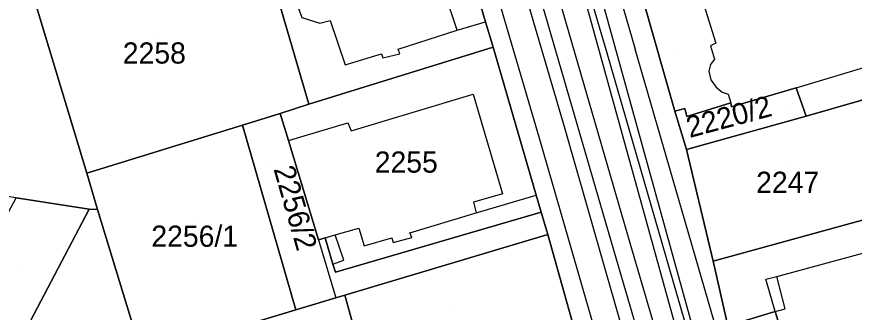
# Model space of a CAD drawing. Extents: x -263423 to -261326, y -1240067 to -1237864.
# Drawn here: x -262382.4 to -262303.4, y -1238866.1 to -1238838.2 of the extents above; entities that cross this region are included whole.
import ezdxf

# ---------------------------------------------------------------- set-up
doc = ezdxf.new("R2010")
doc.units = 0
for name, color, linetype in [('body_kn', 7, 'Continuous'), ('kladpar_druhypozemkov', 7, 'Continuous'), ('kladpar_hranice', 7, 'Continuous'), ('kladpar_parcelnecisla', 7, 'Continuous'), ('kladpar_plochy', 7, 'Continuous'), ('tarchy_linie', 7, 'Continuous'), ('zappar_hrandruhpozemk', 7, 'Continuous')]:
    doc.layers.add(name, color=color, linetype=linetype)

msp = doc.modelspace()

# ---------------------------------------------------------------- linework, layer by layer
at = {"layer": 'body_kn'}
for p, q in [((-262355.52, -1238838.26), (-262355.52, -1238838.26)), ((-262353.81, -1238838.78), (-262353.81, -1238838.78)), ((-262352.86, -1238838.53), (-262352.86, -1238838.53)), ((-262338.2, -1238838.65), (-262338.2, -1238838.65)), ((-262340.88, -1238839.45), (-262340.88, -1238839.45)), ((-262340.88, -1238839.45), (-262340.88, -1238839.45)), ((-262346.42, -1238841.25), (-262346.42, -1238841.25)), ((-262337.47, -1238841.06), (-262337.47, -1238841.06)), ((-262337.47, -1238841.06), (-262337.47, -1238841.06)), ((-262324.08, -1238841.23), (-262324.08, -1238841.23)), ((-262316.97, -1238840.91), (-262316.97, -1238840.91)), ((-262316.46, -1238840.66), (-262316.46, -1238840.66)), ((-262348.01, -1238841.68), (-262348.01, -1238841.68)), ((-262347.88, -1238842.06), (-262347.88, -1238842.06)), ((-262346.29, -1238841.69), (-262346.29, -1238841.69)), ((-262326.75, -1238841.59), (-262326.75, -1238841.59)), ((-262316.6, -1238842.18), (-262316.6, -1238842.18)), ((-262351.44, -1238842.73), (-262351.44, -1238842.73)), ((-262316.98, -1238842.68), (-262316.98, -1238842.68)), ((-262317.12, -1238843.32), (-262317.12, -1238843.32)), ((-262316.94, -1238844.14), (-262316.94, -1238844.14)), ((-262316.44, -1238844.84), (-262316.44, -1238844.84)), ((-262315.87, -1238845.29), (-262315.87, -1238845.29)), ((-262308.88, -1238844.9), (-262308.88, -1238844.9)), ((-262308.88, -1238844.9), (-262308.88, -1238844.9)), ((-262339.35, -1238845.49), (-262339.35, -1238845.49)), ((-262315.3, -1238845.49), (-262315.3, -1238845.49)), ((-262354.85, -1238846.44), (-262354.85, -1238846.44)), ((-262319.38, -1238846.85), (-262319.38, -1238846.85)), ((-262315.05, -1238846.31), (-262315.05, -1238846.31)), ((-262315.05, -1238846.31), (-262315.05, -1238846.31)), ((-262314.99, -1238846.69), (-262314.99, -1238846.69)), ((-262357.58, -1238847.31), (-262357.58, -1238847.31)), ((-262357.58, -1238847.31), (-262357.58, -1238847.31)), ((-262320.33, -1238847.09), (-262320.33, -1238847.09)), ((-262319.19, -1238847.61), (-262319.19, -1238847.61)), ((-262307.96, -1238847.57), (-262307.96, -1238847.57)), ((-262307.96, -1238847.57), (-262307.96, -1238847.57)), ((-262361.11, -1238848.4), (-262361.11, -1238848.4)), ((-262361.11, -1238848.4), (-262361.11, -1238848.4)), ((-262351.18, -1238848.18), (-262351.18, -1238848.18)), ((-262350.87, -1238848.95), (-262350.87, -1238848.95)), ((-262330.69, -1238848.79), (-262330.69, -1238848.79)), ((-262356.79, -1238849.85), (-262356.79, -1238849.85)), ((-262356.79, -1238849.85), (-262356.79, -1238849.85)), ((-262333.17, -1238849.53), (-262333.17, -1238849.53)), ((-262319.22, -1238850.72), (-262319.22, -1238850.72)), ((-262375.79, -1238852.94), (-262375.79, -1238852.94)), ((-262336.59, -1238854.89), (-262336.59, -1238854.89)), ((-262333.42, -1238855.04), (-262333.42, -1238855.04)), ((-262375.57, -1238856.36), (-262375.57, -1238856.36)), ((-262374.81, -1238856.37), (-262374.81, -1238856.37)), ((-262339.33, -1238855.7), (-262339.33, -1238855.7)), ((-262339.09, -1238856.71), (-262339.09, -1238856.71)), ((-262332.93, -1238856.63), (-262332.93, -1238856.63)), ((-262352.37, -1238858.76), (-262352.37, -1238858.76)), ((-262350.14, -1238858.15), (-262350.14, -1238858.15)), ((-262345.33, -1238858.57), (-262345.33, -1238858.57)), ((-262332.32, -1238858.73), (-262332.32, -1238858.73)), ((-262332.32, -1238858.73), (-262332.32, -1238858.73)), ((-262353.96, -1238859.26), (-262353.96, -1238859.26)), ((-262353.96, -1238859.26), (-262353.96, -1238859.26)), ((-262353.33, -1238859.07), (-262353.33, -1238859.07)), ((-262353.33, -1238859.07), (-262353.33, -1238859.07)), ((-262347.04, -1238859.06), (-262347.04, -1238859.06)), ((-262346.92, -1238859.5), (-262346.92, -1238859.5)), ((-262345.14, -1238859.01), (-262345.14, -1238859.01)), ((-262349.65, -1238859.8), (-262349.65, -1238859.8)), ((-262326.1, -1238860.21), (-262326.1, -1238860.21)), ((-262324.52, -1238859.75), (-262324.52, -1238859.75)), ((-262352.59, -1238861.55), (-262352.59, -1238861.55)), ((-262352.59, -1238861.55), (-262352.59, -1238861.55)), ((-262351.57, -1238861.18), (-262351.57, -1238861.18)), ((-262316.73, -1238861.26), (-262316.73, -1238861.26)), ((-262352.34, -1238862.31), (-262352.34, -1238862.31)), ((-262310.72, -1238862.7), (-262310.72, -1238862.7)), ((-262310.72, -1238862.7), (-262310.72, -1238862.7)), ((-262311.74, -1238862.95), (-262311.74, -1238862.95)), ((-262352.31, -1238864.72), (-262352.31, -1238864.72)), ((-262352.31, -1238864.72), (-262352.31, -1238864.72)), ((-262351.48, -1238864.48), (-262351.48, -1238864.48)), ((-262356.1, -1238865.86), (-262356.1, -1238865.86)), ((-262309.92, -1238865.75), (-262309.92, -1238865.75)), ((-262310.88, -1238866), (-262310.88, -1238866)), ((-262310.88, -1238866), (-262310.88, -1238866))]:
    msp.add_line(p, q, dxfattribs=at)
at = {"layer": 'kladpar_druhypozemkov'}
for p, q in [((-262369.25, -1238840.3), (-262369.25, -1238840.3)), ((-262319.94, -1238841.56), (-262319.94, -1238841.56)), ((-262309.37, -1238846.74), (-262309.37, -1238846.74)), ((-262345.35, -1238850.6), (-262345.35, -1238850.6)), ((-262358.46, -1238851.89), (-262358.46, -1238851.89)), ((-262309.53, -1238852.21), (-262309.53, -1238852.21)), ((-262365.25, -1238857.7), (-262365.25, -1238857.7)), ((-262381.98, -1238861.6), (-262381.98, -1238861.6)), ((-262343.6, -1238861.64), (-262343.6, -1238861.64)), ((-262341.45, -1238866), (-262341.45, -1238866))]:
    msp.add_line(p, q, dxfattribs=at)
at = {"layer": 'kladpar_hranice'}
for points in [[(-262381.01, -1238835.65), (-262375.79, -1238852.94), (-262374.81, -1238856.37), (-262375.57, -1238856.36), (-262382.48, -1238855.29), (-262383.33, -1238855.16), (-262392.43, -1238853.82), (-262393.44, -1238853.62), (-262400.62, -1238829.53), (-262398.45, -1238828.9), (-262397.06, -1238833.43), (-262397.16, -1238835.76), (-262394.5, -1238835.95), (-262385.71, -1238833.05), (-262388.35, -1238824.43), (-262391.12, -1238825.22), (-262391.45, -1238825.12), (-262391.76, -1238824.15), (-262385.35, -1238822.23), (-262381.01, -1238835.65)], [(-262342.43, -1238824.22), (-262341.76, -1238826.64), (-262338.2, -1238838.65), (-262337.47, -1238841.06), (-262354.85, -1238846.44), (-262358.83, -1238832.84), (-262361.76, -1238833.71), (-262362.68, -1238830.59), (-262362.8, -1238830.15), (-262342.43, -1238824.22)], [(-262323.33, -1238836.61), (-262320.33, -1238847.09), (-262319.22, -1238850.72), (-262316.73, -1238861.26), (-262315.34, -1238867.36), (-262310.41, -1238888.32), (-262312.9, -1238889.32), (-262318.44, -1238891.49), (-262320.8, -1238892.3), (-262322.71, -1238892.79), (-262327.11, -1238877.16), (-262327.42, -1238875.95), (-262328.52, -1238872.33), (-262332.32, -1238858.73), (-262332.93, -1238856.63), (-262333.42, -1238855.04), (-262337.47, -1238841.06), (-262338.2, -1238838.65), (-262341.76, -1238826.64)], [(-262306.36, -1238827.99), (-262300.76, -1238826.51), (-262295.36, -1238843.93), (-262307.96, -1238847.57), (-262308.88, -1238844.9), (-262314.99, -1238846.69), (-262315.05, -1238846.31), (-262319.19, -1238847.61), (-262319.38, -1238846.85), (-262320.33, -1238847.09), (-262323.33, -1238836.61), (-262323.76, -1238835.08), (-262324.37, -1238833.05), (-262321.19, -1238832.19), (-262306.36, -1238827.99)], [(-262362.8, -1238830.15), (-262362.68, -1238830.59), (-262361.76, -1238833.71), (-262358.83, -1238832.84), (-262354.85, -1238846.44), (-262357.58, -1238847.31), (-262361.11, -1238848.4), (-262375.79, -1238852.94), (-262381.01, -1238835.65), (-262375.59, -1238833.85), (-262374.19, -1238833.48), (-262362.8, -1238830.15)], [(-262307.96, -1238847.57), (-262295.36, -1238843.93), (-262280.14, -1238839.61), (-262279.42, -1238843.17), (-262280.82, -1238843.6), (-262292.47, -1238847.06), (-262298.64, -1238848.85), (-262301.57, -1238849.71), (-262299.98, -1238855.56), (-262299.68, -1238856.58), (-262316.73, -1238861.26), (-262319.22, -1238850.72), (-262307.96, -1238847.57)], [(-262337.47, -1238841.06), (-262333.42, -1238855.04), (-262332.93, -1238856.63), (-262352.34, -1238862.31), (-262352.59, -1238861.55), (-262353.33, -1238859.07), (-262353.96, -1238859.26), (-262356.79, -1238849.85), (-262357.58, -1238847.31), (-262354.85, -1238846.44), (-262337.47, -1238841.06)], [(-262315.05, -1238846.31), (-262314.99, -1238846.69), (-262308.88, -1238844.9), (-262307.96, -1238847.57), (-262319.22, -1238850.72), (-262320.33, -1238847.09), (-262319.38, -1238846.85), (-262319.19, -1238847.61), (-262315.05, -1238846.31)], [(-262357.58, -1238847.31), (-262356.79, -1238849.85), (-262353.96, -1238859.26), (-262353.33, -1238859.07), (-262352.59, -1238861.55), (-262352.34, -1238862.31), (-262332.93, -1238856.63), (-262332.32, -1238858.73), (-262351.48, -1238864.48), (-262352.31, -1238864.72), (-262356.1, -1238865.86), (-262361.11, -1238848.4), (-262357.58, -1238847.31)], [(-262361.11, -1238848.4), (-262356.1, -1238865.86), (-262360.77, -1238867.26), (-262370.64, -1238870.22), (-262371.56, -1238866.98), (-262374.81, -1238856.37), (-262375.79, -1238852.94), (-262361.11, -1238848.4)], [(-262388.69, -1238866.66), (-262387.07, -1238863.82), (-262382.48, -1238855.29), (-262375.57, -1238856.36), (-262382.76, -1238870), (-262382.13, -1238870.32), (-262386.6, -1238879.04), (-262386.88, -1238881.89), (-262386.01, -1238883.54), (-262383.76, -1238886.73), (-262388.02, -1238894.12), (-262386.82, -1238894.76), (-262387.86, -1238896.59), (-262393.22, -1238906.06), (-262403.13, -1238901.1), (-262406.1, -1238899.68), (-262406.67, -1238899.42), (-262401.05, -1238889.51), (-262400.85, -1238889.2), (-262388.69, -1238866.66)], [(-262382.13, -1238870.32), (-262382.76, -1238870), (-262375.57, -1238856.36), (-262374.81, -1238856.37), (-262371.56, -1238866.98), (-262379.51, -1238881.57), (-262386.82, -1238894.76), (-262388.02, -1238894.12), (-262383.76, -1238886.73), (-262386.01, -1238883.54), (-262386.88, -1238881.89), (-262386.6, -1238879.04), (-262382.13, -1238870.32)], [(-262299.68, -1238856.58), (-262298.94, -1238859.5), (-262295.76, -1238858.64), (-262292.94, -1238868.3), (-262289.46, -1238881.07), (-262292.01, -1238881.94), (-262293.66, -1238882.5), (-262294.76, -1238878.18), (-262295.15, -1238879.31), (-262303.81, -1238881.59), (-262304.26, -1238882.35), (-262307.22, -1238880.74), (-262306.77, -1238879.98), (-262307.5, -1238876.87), (-262308.07, -1238877.06), (-262309.79, -1238871.4), (-262309.28, -1238871.21), (-262310.88, -1238866), (-262315.34, -1238867.36), (-262316.73, -1238861.26), (-262299.68, -1238856.58)], [(-262332.32, -1238858.73), (-262328.52, -1238872.33), (-262340.3, -1238875.85), (-262341.22, -1238872.86), (-262347.52, -1238874.84), (-262346.67, -1238877.77), (-262347.56, -1238878.01), (-262349.89, -1238870.13), (-262351.48, -1238864.48), (-262332.32, -1238858.73)], [(-262352.31, -1238864.72), (-262351.48, -1238864.48), (-262349.89, -1238870.13), (-262347.56, -1238878.01), (-262342.53, -1238895.3), (-262341.3, -1238899.37), (-262369.14, -1238909.17), (-262362.96, -1238894.51), (-262368.8, -1238875.94), (-262370.64, -1238870.22), (-262360.77, -1238867.26), (-262356.1, -1238865.86), (-262352.31, -1238864.72)], [(-262308.07, -1238877.06), (-262307.5, -1238876.87), (-262306.77, -1238879.98), (-262307.22, -1238880.74), (-262304.26, -1238882.35), (-262303.81, -1238881.59), (-262295.15, -1238879.31), (-262294.76, -1238878.18), (-262293.66, -1238882.5), (-262310.41, -1238888.32), (-262315.34, -1238867.36), (-262310.88, -1238866), (-262309.28, -1238871.21), (-262309.79, -1238871.4), (-262308.07, -1238877.06)]]:
    msp.add_lwpolyline(points, dxfattribs=at)
at = {"layer": 'kladpar_plochy'}
for points in [[(-262381.01, -1238835.65), (-262375.79, -1238852.94), (-262374.81, -1238856.37), (-262375.57, -1238856.36), (-262382.48, -1238855.29), (-262383.33, -1238855.16), (-262392.43, -1238853.82), (-262393.44, -1238853.62), (-262400.62, -1238829.53), (-262398.45, -1238828.9), (-262397.06, -1238833.43), (-262397.16, -1238835.76), (-262394.5, -1238835.95), (-262385.71, -1238833.05), (-262388.35, -1238824.43), (-262391.12, -1238825.22), (-262391.45, -1238825.12), (-262391.76, -1238824.15), (-262385.35, -1238822.23)], [(-262342.43, -1238824.22), (-262341.76, -1238826.64), (-262338.2, -1238838.65), (-262337.47, -1238841.06), (-262354.85, -1238846.44), (-262358.83, -1238832.84), (-262361.76, -1238833.71), (-262362.68, -1238830.59), (-262362.8, -1238830.15)], [(-262306.36, -1238827.99), (-262300.76, -1238826.51), (-262295.36, -1238843.93), (-262307.96, -1238847.57), (-262308.88, -1238844.9), (-262314.99, -1238846.69), (-262315.05, -1238846.31), (-262319.19, -1238847.61), (-262319.38, -1238846.85), (-262320.33, -1238847.09), (-262323.33, -1238836.61), (-262323.76, -1238835.08), (-262324.37, -1238833.05), (-262321.19, -1238832.19)], [(-262362.8, -1238830.15), (-262362.68, -1238830.59), (-262361.76, -1238833.71), (-262358.83, -1238832.84), (-262354.85, -1238846.44), (-262357.58, -1238847.31), (-262361.11, -1238848.4), (-262375.79, -1238852.94), (-262381.01, -1238835.65), (-262375.59, -1238833.85), (-262374.19, -1238833.48)], [(-262307.96, -1238847.57), (-262295.36, -1238843.93), (-262280.14, -1238839.61), (-262279.42, -1238843.17), (-262280.82, -1238843.6), (-262292.47, -1238847.06), (-262298.64, -1238848.85), (-262301.57, -1238849.71), (-262299.98, -1238855.56), (-262299.68, -1238856.58), (-262316.73, -1238861.26), (-262319.22, -1238850.72)], [(-262337.47, -1238841.06), (-262333.42, -1238855.04), (-262332.93, -1238856.63), (-262352.34, -1238862.31), (-262352.59, -1238861.55), (-262353.33, -1238859.07), (-262353.96, -1238859.26), (-262356.79, -1238849.85), (-262357.58, -1238847.31), (-262354.85, -1238846.44)], [(-262315.05, -1238846.31), (-262314.99, -1238846.69), (-262308.88, -1238844.9), (-262307.96, -1238847.57), (-262319.22, -1238850.72), (-262320.33, -1238847.09), (-262319.38, -1238846.85), (-262319.19, -1238847.61)], [(-262357.58, -1238847.31), (-262356.79, -1238849.85), (-262353.96, -1238859.26), (-262353.33, -1238859.07), (-262352.59, -1238861.55), (-262352.34, -1238862.31), (-262332.93, -1238856.63), (-262332.32, -1238858.73), (-262351.48, -1238864.48), (-262352.31, -1238864.72), (-262356.1, -1238865.86), (-262361.11, -1238848.4)], [(-262361.11, -1238848.4), (-262356.1, -1238865.86), (-262360.77, -1238867.26), (-262370.64, -1238870.22), (-262371.56, -1238866.98), (-262374.81, -1238856.37), (-262375.79, -1238852.94)], [(-262388.69, -1238866.66), (-262387.07, -1238863.82), (-262382.48, -1238855.29), (-262375.57, -1238856.36), (-262382.76, -1238870), (-262382.13, -1238870.32), (-262386.6, -1238879.04), (-262386.88, -1238881.89), (-262386.01, -1238883.54), (-262383.76, -1238886.73), (-262388.02, -1238894.12), (-262386.82, -1238894.76), (-262387.86, -1238896.59), (-262393.22, -1238906.06), (-262403.13, -1238901.1), (-262406.1, -1238899.68), (-262406.67, -1238899.42), (-262401.05, -1238889.51), (-262400.85, -1238889.2)], [(-262382.13, -1238870.32), (-262382.76, -1238870), (-262375.57, -1238856.36), (-262374.81, -1238856.37), (-262371.56, -1238866.98), (-262379.51, -1238881.57), (-262386.82, -1238894.76), (-262388.02, -1238894.12), (-262383.76, -1238886.73), (-262386.01, -1238883.54), (-262386.88, -1238881.89), (-262386.6, -1238879.04)], [(-262299.68, -1238856.58), (-262298.94, -1238859.5), (-262295.76, -1238858.64), (-262292.94, -1238868.3), (-262289.46, -1238881.07), (-262292.01, -1238881.94), (-262293.66, -1238882.5), (-262294.76, -1238878.18), (-262295.15, -1238879.31), (-262303.81, -1238881.59), (-262304.26, -1238882.35), (-262307.22, -1238880.74), (-262306.77, -1238879.98), (-262307.5, -1238876.87), (-262308.07, -1238877.06), (-262309.79, -1238871.4), (-262309.28, -1238871.21), (-262310.88, -1238866), (-262315.34, -1238867.36), (-262316.73, -1238861.26)], [(-262332.32, -1238858.73), (-262328.52, -1238872.33), (-262340.3, -1238875.85), (-262341.22, -1238872.86), (-262347.52, -1238874.84), (-262346.67, -1238877.77), (-262347.56, -1238878.01), (-262349.89, -1238870.13), (-262351.48, -1238864.48)], [(-262352.31, -1238864.72), (-262351.48, -1238864.48), (-262349.89, -1238870.13), (-262347.56, -1238878.01), (-262342.53, -1238895.3), (-262341.3, -1238899.37), (-262369.14, -1238909.17), (-262362.96, -1238894.51), (-262368.8, -1238875.94), (-262370.64, -1238870.22), (-262360.77, -1238867.26), (-262356.1, -1238865.86)], [(-262308.07, -1238877.06), (-262307.5, -1238876.87), (-262306.77, -1238879.98), (-262307.22, -1238880.74), (-262304.26, -1238882.35), (-262303.81, -1238881.59), (-262295.15, -1238879.31), (-262294.76, -1238878.18), (-262293.66, -1238882.5), (-262310.41, -1238888.32), (-262315.34, -1238867.36), (-262310.88, -1238866), (-262309.28, -1238871.21), (-262309.79, -1238871.4)]]:
    msp.add_lwpolyline(points, close=True, dxfattribs=at)
msp.add_lwpolyline([(-262323.33, -1238836.61), (-262320.33, -1238847.09), (-262319.22, -1238850.72), (-262316.73, -1238861.26), (-262315.34, -1238867.36), (-262310.41, -1238888.32), (-262312.9, -1238889.32), (-262318.44, -1238891.49), (-262320.8, -1238892.3), (-262322.71, -1238892.79), (-262327.11, -1238877.16), (-262327.42, -1238875.95), (-262328.52, -1238872.33), (-262332.32, -1238858.73), (-262332.93, -1238856.63), (-262333.42, -1238855.04), (-262337.47, -1238841.06), (-262338.2, -1238838.65), (-262341.76, -1238826.64)], dxfattribs=at)
at = {"layer": 'tarchy_linie'}
for points in [[(-262383.62, -1238648.31), (-262364.99, -1238710.49), (-262343.69, -1238783.46), (-262337.07, -1238806.71), (-262314.1, -1238889.79)], [(-262385.11, -1238648.81), (-262384.73, -1238650.01), (-262372.26, -1238694.13), (-262359.64, -1238737.68), (-262346.67, -1238781.89), (-262335.87, -1238820.6), (-262324.52, -1238859.75), (-262315.56, -1238890.36)], [(-262363.51, -1238710.05), (-262343.35, -1238779.13), (-262340.58, -1238778.3), (-262340.09, -1238779.93), (-262339.42, -1238782.19), (-262338.98, -1238783.68), (-262341.79, -1238784.52), (-262335.59, -1238806.29), (-262312.66, -1238889.22), (-262312.9, -1238889.32), (-262314.1, -1238889.79), (-262315.56, -1238890.36), (-262317.1, -1238890.97), (-262326.1, -1238860.21), (-262337.46, -1238821.04), (-262347.22, -1238786.06), (-262353.29, -1238787.77), (-262353.71, -1238786.28), (-262354.37, -1238783.93), (-262354.82, -1238782.34), (-262348.72, -1238780.73), (-262361.22, -1238738.14)]]:
    msp.add_lwpolyline(points, dxfattribs=at)
at = {"layer": 'zappar_hrandruhpozemk'}
for p, q in [((-262332.23, -1238813.33), (-262324.08, -1238841.23)), ((-262334.84, -1238814.2), (-262326.75, -1238841.59)), ((-262330.69, -1238848.79), (-262340.62, -1238814.72)), ((-262343.04, -1238815.72), (-262333.17, -1238849.53)), ((-262310.41, -1238888.32), (-262324.08, -1238841.23)), ((-262308.88, -1238844.9), (-262299.14, -1238841.93)), ((-262339.35, -1238845.49), (-262336.59, -1238854.89)), ((-262318.44, -1238891.49), (-262330.69, -1238848.79)), ((-262333.17, -1238849.53), (-262320.8, -1238892.3)), ((-262351.57, -1238861.18), (-262352.37, -1238858.76)), ((-262353.96, -1238859.26), (-262352.31, -1238864.72)), ((-262346.92, -1238859.5), (-262345.14, -1238859.01)), ((-262310.72, -1238862.7), (-262300.79, -1238859.99)), ((-262352.59, -1238861.55), (-262351.57, -1238861.18)), ((-262309.92, -1238865.75), (-262310.72, -1238862.7)), ((-262310.88, -1238866), (-262309.92, -1238865.75))]:
    msp.add_line(p, q, dxfattribs=at)
for points in [[(-262355.44, -1238830.52), (-262353.97, -1238835.29), (-262354.92, -1238835.66), (-262355.95, -1238837.05), (-262355.52, -1238838.26), (-262353.81, -1238838.78), (-262352.86, -1238838.53), (-262351.44, -1238842.73), (-262348.01, -1238841.68), (-262347.88, -1238842.06), (-262346.29, -1238841.69), (-262346.42, -1238841.25), (-262340.88, -1238839.45), (-262338.2, -1238838.65)], [(-262311.81, -1238832.96), (-262318.24, -1238835), (-262316.46, -1238840.66)], [(-262340.88, -1238839.45), (-262342.11, -1238835.76), (-262341.53, -1238835.51)], [(-262316.46, -1238840.66), (-262316.97, -1238840.91), (-262316.6, -1238842.18), (-262316.98, -1238842.68), (-262317.12, -1238843.32), (-262316.94, -1238844.14), (-262316.44, -1238844.84), (-262315.87, -1238845.29), (-262315.3, -1238845.49), (-262315.05, -1238846.31)], [(-262326.75, -1238841.59), (-262313.88, -1238886.08), (-262312.9, -1238889.32)], [(-262356.79, -1238849.85), (-262351.18, -1238848.18), (-262350.87, -1238848.95), (-262339.35, -1238845.49)], [(-262345.14, -1238859.01), (-262345.33, -1238858.57), (-262339.09, -1238856.71), (-262333.42, -1238855.04)], [(-262336.59, -1238854.89), (-262339.33, -1238855.7), (-262339.09, -1238856.71)], [(-262353.33, -1238859.07), (-262352.37, -1238858.76), (-262350.14, -1238858.15), (-262349.65, -1238859.8), (-262347.04, -1238859.06), (-262346.92, -1238859.5)], [(-262310.88, -1238866), (-262311.74, -1238862.95), (-262310.72, -1238862.7)]]:
    msp.add_lwpolyline(points, dxfattribs=at)

# ---------------------------------------------------------------- texts
at = {"layer": 'kladpar_parcelnecisla'}
for s, p in [('2258', (-262372.412, -1238842.6)), ('2255', (-262348.644, -1238852.9)), ('2247', (-262312.666, -1238854.81)), ('2256/1', (-262369.719, -1238859.9))]:
    msp.add_text(s, height=2, dxfattribs=at).set_placement(p)
for s, rotation, p in [('2220/2', 15, (-262318.941, -1238849.629)), ('2256/2', 286, (-262358.205, -1238852.551))]:
    msp.add_text(s, height=2, rotation=rotation, dxfattribs=at).set_placement(p)

doc.saveas('drawing.dxf')
